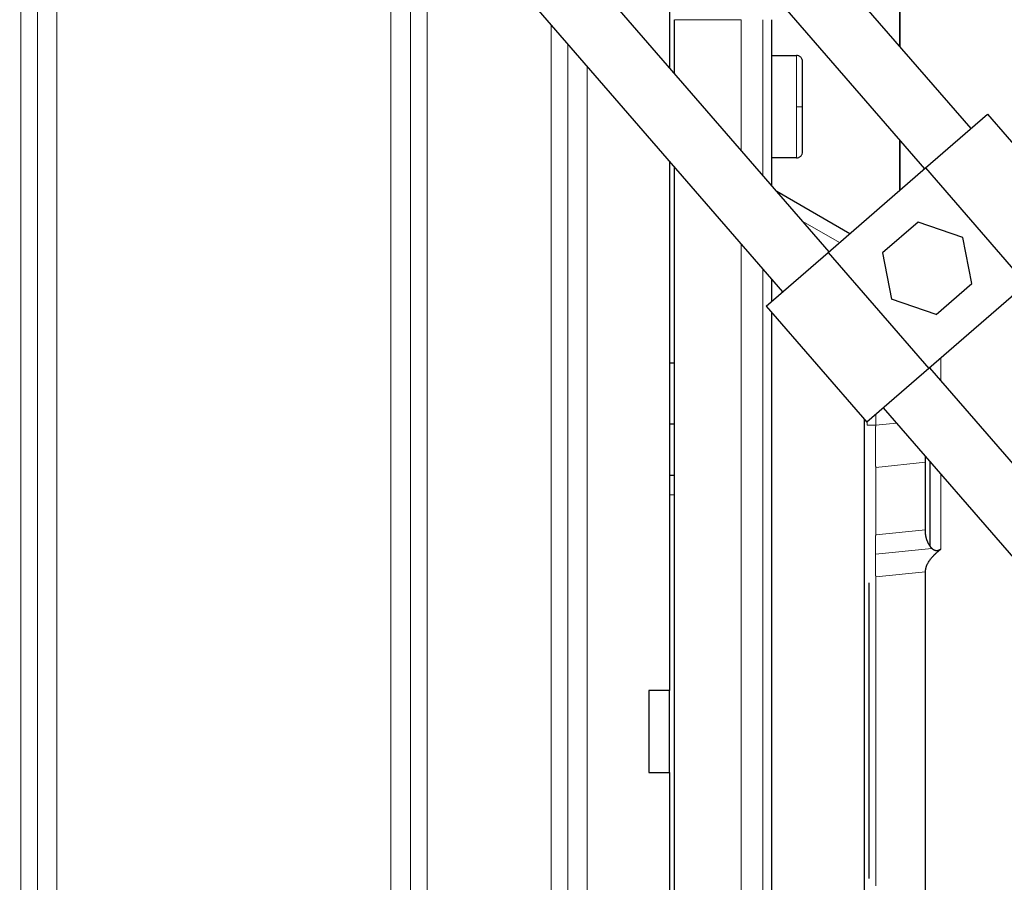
# Model space of a CAD drawing. Header units: inches. Extents: x 0 to 20790, y -12 to 14700.
# Tile 272 of 441: x 11325 to 11422, y 5858 to 5942. Entities that reach past the tile are written whole.
import ezdxf

# ---------------------------------------------------------------- set-up
doc = ezdxf.new("R2010")
doc.units = ezdxf.units.IN
doc.layers.add('1', color=7, linetype='Continuous', true_color=0xffffff)
doc.layers.add('254', color=7, linetype='Continuous', true_color=0xffffff)
doc.styles.add('latin_extended', font='simplex.shx')
doc.dimstyles.get("Standard").update_dxf_attribs({"dimtxt": 0.18, "dimasz": 0.18, "dimexe": 0.18, "dimexo": 0.0625, "dimgap": 0.09, "dimtad": 0, "dimtih": 1, "dimtoh": 1, "dimdec": 4, "dimzin": 0, "dimdsep": 46, "dimtxsty": 'Standard', "dimcen": 0.09, "dimadec": 0, "dimazin": 0, "dimtfac": 1, "dimtdec": 4, "dimtofl": 0, "dimtmove": 0, "dimatfit": 3, "dimfxl": 1, "dimtolj": 1, "dimtzin": 0, "dimarcsym": 0})

# ---------------------------------------------------------------- blocks, each defined once
blk = doc.blocks.new('_U11')
at = {"layer": '254', "color": 3, "linetype": 'Continuous', "lineweight": 13, "transparency": 16777216}
for p, q in [((10901.101, 7050.296), (12182.342, 7050.296)), ((12147.342, 6927.796), (12147.342, 4741.296)), ((10073.31, 4618.796), (12182.342, 4618.796))]:
    blk.add_line(p, q, dxfattribs=at)
at = {"layer": '254', "color": 3, "transparency": 16777216}
for points in [[(12167.758, 6927.796), (12126.925, 6927.796), (12147.342, 7050.296)], [(12126.925, 4741.296), (12167.758, 4741.296), (12147.342, 4618.796)]]:
    blk.add_solid(points, dxfattribs=at)
at = {"layer": 'Defpoints', "color": 0, "transparency": 16777216}
for p in [(10866.101, 7050.296), (10038.31, 4618.796), (12147.342, 4618.796)]:
    blk.add_point(p, dxfattribs=at)
at = {"layer": '254', "color": 2, "lineweight": 13, "transparency": 16777216, "insert": (11963.592, 5507.86), "char_height": 122.5, "attachment_point": 1, "rotation": 90, "style": 'latin_extended'}
blk.add_mtext('\\A1;2432', dxfattribs=at)

msp = doc.modelspace()

# ---------------------------------------------------------------- linework, layer by layer
at = {"layer": '1', "color": 2, "linetype": 'Continuous', "lineweight": 25}
for p, q in [((11372.071, 5975.745), (11413.719, 5927.737)), ((11418.252, 5931.668), (11380.013, 5975.746)), ((11404.393, 5919.643), (11370.993, 5958.144)), ((11411.31, 5956.684), (11411.31, 5939.66)), ((11411.31, 5939.666), (11411.31, 5956.678)), ((11366.46, 5954.212), (11399.861, 5915.712)), ((11388.81, 5943.796), (11388.81, 5937.605)), ((11389.31, 5937.03), (11389.31, 5942.296)), ((11398.81, 5926.079), (11398.81, 5942.296)), ((11398.81, 5938.796), (11401.21, 5938.796)), ((11401.81, 5933.796), (11401.81, 5938.196)), ((11401.81, 5929.396), (11401.81, 5933.796)), ((11413.815, 5927.818), (11419.858, 5933.061)), ((11419.858, 5933.061), (11429.688, 5921.73)), ((11411.31, 5930.506), (11411.31, 5925.635)), ((11411.31, 5925.641), (11411.31, 5930.505)), ((11388.81, 5928.449), (11388.81, 5876.796)), ((11401.21, 5928.796), (11398.81, 5928.796)), ((11389.31, 5798.796), (11389.31, 5927.873)), ((11404.297, 5919.561), (11413.815, 5927.818)), ((11413.815, 5927.818), (11423.645, 5916.488)), ((11406.42, 5921.403), (11399.301, 5925.513)), ((11413.098, 5922.541), (11409.623, 5919.527)), ((11417.446, 5921.039), (11413.098, 5922.541)), ((11418.319, 5916.523), (11417.446, 5921.039)), ((11398.254, 5914.319), (11404.297, 5919.561)), ((11404.297, 5919.561), (11414.127, 5908.231)), ((11409.623, 5919.527), (11410.496, 5915.01)), ((11398.81, 5914.801), (11398.81, 5916.922)), ((11423.645, 5916.488), (11414.127, 5908.231)), ((11414.844, 5913.508), (11418.319, 5916.523)), ((11414.844, 5913.508), (11410.496, 5915.01)), ((11398.254, 5914.319), (11408.084, 5902.988)), ((11398.81, 5798.796), (11398.81, 5913.677)), ((11388.81, 5908.796), (11389.31, 5908.796)), ((11414.127, 5908.231), (11408.084, 5902.988)), ((11448.247, 5869.093), (11414.221, 5908.314)), ((11414.249, 5908.282), (11414.249, 5908.337)), ((11409.689, 5904.383), (11443.714, 5865.161)), ((11407.81, 5903.304), (11407.81, 5827.189)), ((11389.31, 5902.796), (11388.81, 5902.796)), ((11413.81, 5892.286), (11413.81, 5899.632)), ((11414.249, 5890.903), (11414.249, 5899.126)), ((11389.31, 5897.796), (11388.81, 5897.796)), ((11413.81, 5857.208), (11413.81, 5888.385)), ((11408.31, 5858.428), (11408.31, 5887.309)), ((11388.81, 5876.796), (11386.81, 5876.796)), ((11386.81, 5876.796), (11386.81, 5868.796)), ((11388.81, 5868.796), (11388.81, 5876.796)), ((11386.81, 5868.796), (11388.81, 5868.796)), ((11388.81, 5868.796), (11388.81, 5797.296))]:
    msp.add_line(p, q, dxfattribs=at)
at = {"layer": '1', "color": 110, "linetype": 'Continuous', "lineweight": 13}
for p, q in [((11325.475, 5943.796), (11325.475, 5797.296)), ((11327.098, 5797.296), (11327.098, 5943.796)), ((11329.011, 5797.296), (11329.011, 5943.796)), ((11361.609, 5943.796), (11361.609, 5797.296)), ((11363.522, 5943.796), (11363.522, 5797.296)), ((11365.144, 5797.296), (11365.144, 5943.796)), ((11377.255, 5941.768), (11377.255, 5797.296)), ((11389.31, 5942.296), (11395.81, 5942.296)), ((11395.81, 5942.296), (11395.81, 5929.536)), ((11397.931, 5942.296), (11397.931, 5927.09)), ((11378.878, 5797.296), (11378.878, 5939.898)), ((11401.21, 5938.796), (11401.21, 5933.796)), ((11380.791, 5797.296), (11380.791, 5937.692)), ((11401.21, 5933.796), (11401.21, 5928.796)), ((11401.21, 5933.796), (11401.81, 5933.796)), ((11405.416, 5920.532), (11401.823, 5922.606)), ((11395.81, 5920.379), (11395.81, 5798.796)), ((11397.931, 5917.935), (11397.931, 5798.796)), ((11415.31, 5907.059), (11415.31, 5909.257)), ((11408.946, 5903.737), (11408.946, 5902.704)), ((11408.128, 5903.026), (11408.128, 5902.704)), ((11410.964, 5902.913), (11408.946, 5902.704)), ((11413.81, 5899.092), (11408.946, 5898.588)), ((11408.946, 5898.588), (11408.946, 5891.998)), ((11415.31, 5890.599), (11415.31, 5897.904)), ((11388.81, 5895.893), (11389.31, 5895.893)), ((11413.81, 5892.501), (11408.946, 5891.998)), ((11408.918, 5890.107), (11414.426, 5890.677)), ((11413.81, 5888.385), (11408.946, 5887.882)), ((11408.946, 5887.882), (11408.946, 5857.711))]:
    msp.add_line(p, q, dxfattribs=at)
at = {"layer": '1', "color": 2, "linetype": 'Continuous', "lineweight": 25}
for points, knots in [([(11401.81, 5938.196), (11401.809, 5938.275), (11401.788, 5938.387), (11401.715, 5938.528), (11401.637, 5938.624), (11401.541, 5938.702), (11401.401, 5938.774), (11401.288, 5938.796), (11401.21, 5938.796)], [0, 0, 0, 0, 0.239457, 0.368361, 0.5, 0.631639, 0.760543, 1, 1, 1, 1]), ([(11401.21, 5928.796), (11401.288, 5928.797), (11401.401, 5928.819), (11401.541, 5928.891), (11401.637, 5928.969), (11401.715, 5929.065), (11401.788, 5929.206), (11401.809, 5929.318), (11401.81, 5929.396)], [0, 0, 0, 0, 0.239457, 0.368361, 0.5, 0.631639, 0.760543, 1, 1, 1, 1]), ([(11414.252, 5890.903), (11414.247, 5890.911), (11414.237, 5890.926), (11414.222, 5890.949), (11414.208, 5890.972), (11414.193, 5890.995), (11414.18, 5891.018), (11414.166, 5891.042), (11414.152, 5891.065), (11414.139, 5891.088), (11414.126, 5891.111), (11414.114, 5891.135), (11414.101, 5891.158), (11414.089, 5891.181), (11414.077, 5891.205), (11414.066, 5891.228), (11414.054, 5891.252), (11414.043, 5891.276), (11414.032, 5891.299), (11414.022, 5891.323), (11414.011, 5891.347), (11414.001, 5891.37), (11413.991, 5891.394), (11413.982, 5891.418), (11413.972, 5891.442), (11413.963, 5891.466), (11413.954, 5891.49), (11413.946, 5891.514), (11413.937, 5891.537), (11413.929, 5891.561), (11413.922, 5891.585), (11413.914, 5891.61), (11413.907, 5891.634), (11413.9, 5891.658), (11413.893, 5891.682), (11413.887, 5891.706), (11413.88, 5891.73), (11413.874, 5891.754), (11413.869, 5891.778), (11413.863, 5891.802), (11413.858, 5891.827), (11413.853, 5891.851), (11413.848, 5891.875), (11413.844, 5891.899), (11413.84, 5891.923), (11413.836, 5891.948), (11413.832, 5891.972), (11413.829, 5891.996), (11413.826, 5892.02), (11413.823, 5892.044), (11413.821, 5892.069), (11413.818, 5892.093), (11413.816, 5892.117), (11413.815, 5892.141), (11413.813, 5892.165), (11413.812, 5892.189), (11413.811, 5892.214), (11413.81, 5892.238), (11413.81, 5892.262), (11413.81, 5892.278), (11413.81, 5892.286)], [0, 0, 0, 0, 0.017211, 0.034404, 0.051579, 0.068738, 0.085881, 0.10301, 0.120126, 0.13723, 0.154322, 0.171404, 0.188478, 0.205543, 0.222602, 0.239655, 0.256703, 0.273748, 0.29079, 0.307831, 0.324871, 0.341912, 0.358954, 0.376, 0.393049, 0.410103, 0.427163, 0.44423, 0.461304, 0.478388, 0.495482, 0.512587, 0.529704, 0.546834, 0.563979, 0.581138, 0.598314, 0.615506, 0.632717, 0.649947, 0.667197, 0.684468, 0.701761, 0.719077, 0.736417, 0.753781, 0.771172, 0.788589, 0.806034, 0.823507, 0.841009, 0.858542, 0.876106, 0.893702, 0.911332, 0.928994, 0.946692, 0.964425, 0.982194, 1, 1, 1, 1]), ([(11414.426, 5890.677), (11414.422, 5890.681), (11414.414, 5890.69), (11414.402, 5890.703), (11414.39, 5890.716), (11414.379, 5890.73), (11414.367, 5890.744), (11414.355, 5890.758), (11414.343, 5890.773), (11414.331, 5890.788), (11414.319, 5890.803), (11414.308, 5890.819), (11414.296, 5890.835), (11414.284, 5890.851), (11414.272, 5890.868), (11414.261, 5890.885), (11414.253, 5890.896), (11414.249, 5890.902)], [0, 0, 0, 0, 0.060162, 0.121207, 0.183147, 0.245992, 0.309753, 0.374441, 0.440066, 0.506639, 0.574169, 0.642667, 0.712142, 0.782603, 0.854061, 0.926523, 1, 1, 1, 1]), ([(11413.81, 5888.385), (11413.81, 5888.392), (11413.81, 5888.404), (11413.81, 5888.422), (11413.811, 5888.441), (11413.812, 5888.459), (11413.813, 5888.478), (11413.814, 5888.496), (11413.816, 5888.515), (11413.817, 5888.533), (11413.819, 5888.552), (11413.821, 5888.571), (11413.824, 5888.589), (11413.826, 5888.608), (11413.829, 5888.627), (11413.832, 5888.645), (11413.836, 5888.664), (11413.839, 5888.683), (11413.843, 5888.702), (11413.847, 5888.721), (11413.851, 5888.739), (11413.856, 5888.758), (11413.861, 5888.777), (11413.866, 5888.796), (11413.871, 5888.815), (11413.876, 5888.834), (11413.882, 5888.853), (11413.888, 5888.872), (11413.894, 5888.891), (11413.9, 5888.91), (11413.907, 5888.929), (11413.914, 5888.948), (11413.921, 5888.967), (11413.928, 5888.986), (11413.935, 5889.005), (11413.943, 5889.024), (11413.969, 5889.087), (11414.02, 5889.194), (11414.103, 5889.344), (11414.2, 5889.495), (11414.286, 5889.611), (11414.352, 5889.695), (11414.395, 5889.747), (11414.439, 5889.799), (11414.485, 5889.851), (11414.533, 5889.904), (11414.583, 5889.957), (11414.634, 5890.01), (11414.687, 5890.063), (11414.741, 5890.116), (11414.798, 5890.169), (11414.856, 5890.222), (11414.916, 5890.276), (11414.977, 5890.33), (11415.04, 5890.384), (11415.105, 5890.437), (11415.172, 5890.492), (11415.24, 5890.546), (11415.287, 5890.581), (11415.31, 5890.599)], [0, 0, 0, 0, 0.00666, 0.013331, 0.020013, 0.026706, 0.033413, 0.040133, 0.046868, 0.053619, 0.060386, 0.067171, 0.073974, 0.080796, 0.087638, 0.094501, 0.101387, 0.108294, 0.115225, 0.122181, 0.129162, 0.136169, 0.143202, 0.150263, 0.157353, 0.164471, 0.17162, 0.178799, 0.18601, 0.193253, 0.200528, 0.207838, 0.215181, 0.22256, 0.229975, 0.237426, 0.244914, 0.304001, 0.365812, 0.430588, 0.498541, 0.522413, 0.546727, 0.571489, 0.596706, 0.622382, 0.648523, 0.675134, 0.702219, 0.729782, 0.757828, 0.78636, 0.815383, 0.8449, 0.874914, 0.905427, 0.936445, 0.967968, 1, 1, 1, 1]), ([(11415.31, 5890.599), (11415.305, 5890.596), (11415.296, 5890.589), (11415.282, 5890.579), (11415.269, 5890.569), (11415.255, 5890.56), (11415.241, 5890.551), (11415.228, 5890.542), (11415.214, 5890.534), (11415.201, 5890.526), (11415.187, 5890.518), (11415.174, 5890.51), (11415.16, 5890.503), (11415.147, 5890.497), (11415.133, 5890.49), (11415.12, 5890.484), (11415.107, 5890.479), (11415.093, 5890.473), (11415.08, 5890.468), (11415.067, 5890.464), (11415.054, 5890.459), (11415.04, 5890.455), (11415.027, 5890.452), (11415.014, 5890.448), (11415.001, 5890.446), (11414.988, 5890.443), (11414.975, 5890.441), (11414.962, 5890.439), (11414.949, 5890.437), (11414.936, 5890.436), (11414.923, 5890.435), (11414.91, 5890.435), (11414.897, 5890.435), (11414.884, 5890.435), (11414.872, 5890.435), (11414.859, 5890.436), (11414.846, 5890.437), (11414.833, 5890.439), (11414.821, 5890.441), (11414.808, 5890.443), (11414.795, 5890.446), (11414.778, 5890.45), (11414.756, 5890.456), (11414.73, 5890.465), (11414.704, 5890.475), (11414.678, 5890.486), (11414.653, 5890.499), (11414.627, 5890.514), (11414.601, 5890.529), (11414.576, 5890.546), (11414.55, 5890.565), (11414.525, 5890.585), (11414.5, 5890.606), (11414.475, 5890.628), (11414.451, 5890.652), (11414.434, 5890.669), (11414.426, 5890.677)], [0, 0, 0, 0, 0.016462, 0.03271, 0.048747, 0.064579, 0.08021, 0.095644, 0.110886, 0.125942, 0.140817, 0.155516, 0.170045, 0.184411, 0.19862, 0.212678, 0.226592, 0.24037, 0.254019, 0.267547, 0.28096, 0.294268, 0.307479, 0.320601, 0.333642, 0.346612, 0.35952, 0.372375, 0.385185, 0.397961, 0.410712, 0.423447, 0.436176, 0.448909, 0.461654, 0.474421, 0.487221, 0.500061, 0.512951, 0.525901, 0.538919, 0.552014, 0.579677, 0.607795, 0.636432, 0.66565, 0.695504, 0.726047, 0.757324, 0.789381, 0.822255, 0.855983, 0.890595, 0.926119, 0.96258, 1, 1, 1, 1])]:
    msp.add_open_spline(points, degree=3, knots=knots, dxfattribs=at)
at = {"layer": '1', "color": 110, "linetype": 'Continuous', "lineweight": 13}
msp.add_rational_spline([(11408.128, 5902.704), (11408.445, 5902.704), (11408.946, 5902.704)], [1, 0.875233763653, 0.856763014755], degree=2, dxfattribs=at)
for points, knots in [([(11408.946, 5902.704), (11408.946, 5902.692), (11408.945, 5902.669), (11408.944, 5902.633), (11408.944, 5902.598), (11408.943, 5902.563), (11408.942, 5902.528), (11408.941, 5902.492), (11408.941, 5902.457), (11408.94, 5902.422), (11408.939, 5902.387), (11408.938, 5902.352), (11408.938, 5902.317), (11408.937, 5902.282), (11408.936, 5902.247), (11408.936, 5902.212), (11408.935, 5902.177), (11408.934, 5902.142), (11408.934, 5902.107), (11408.933, 5902.072), (11408.932, 5902.037), (11408.932, 5902.002), (11408.931, 5901.967), (11408.931, 5901.933), (11408.93, 5901.898), (11408.93, 5901.864), (11408.929, 5901.829), (11408.929, 5901.794), (11408.928, 5901.76), (11408.928, 5901.726), (11408.927, 5901.691), (11408.927, 5901.657), (11408.926, 5901.623), (11408.926, 5901.589), (11408.925, 5901.554), (11408.925, 5901.52), (11408.924, 5901.486), (11408.924, 5901.453), (11408.924, 5901.419), (11408.923, 5901.385), (11408.923, 5901.351), (11408.923, 5901.318), (11408.922, 5901.284), (11408.922, 5901.251), (11408.922, 5901.217), (11408.921, 5901.184), (11408.921, 5901.151), (11408.921, 5901.118), (11408.92, 5901.085), (11408.92, 5901.052), (11408.92, 5901.019), (11408.92, 5900.986), (11408.92, 5900.953), (11408.919, 5900.921), (11408.919, 5900.888), (11408.919, 5900.856), (11408.919, 5900.824), (11408.919, 5900.792), (11408.919, 5900.759), (11408.918, 5900.727), (11408.918, 5900.696), (11408.918, 5900.664), (11408.918, 5900.632), (11408.918, 5900.601), (11408.918, 5900.569), (11408.918, 5900.538), (11408.918, 5900.507), (11408.918, 5900.464), (11408.918, 5900.409), (11408.918, 5900.343), (11408.918, 5900.277), (11408.918, 5900.212), (11408.919, 5900.146), (11408.919, 5900.081), (11408.919, 5900.017), (11408.92, 5899.952), (11408.92, 5899.888), (11408.921, 5899.824), (11408.922, 5899.761), (11408.922, 5899.697), (11408.923, 5899.635), (11408.924, 5899.572), (11408.925, 5899.51), (11408.926, 5899.449), (11408.927, 5899.388), (11408.928, 5899.327), (11408.929, 5899.267), (11408.93, 5899.207), (11408.931, 5899.148), (11408.932, 5899.089), (11408.934, 5899.031), (11408.935, 5898.974), (11408.936, 5898.917), (11408.938, 5898.86), (11408.939, 5898.805), (11408.941, 5898.749), (11408.943, 5898.695), (11408.944, 5898.641), (11408.946, 5898.606), (11408.946, 5898.588)], [0, 0, 0, 0, 0.007708, 0.015414, 0.023118, 0.03082, 0.03852, 0.046217, 0.053912, 0.061605, 0.069294, 0.076981, 0.084665, 0.092346, 0.100024, 0.107698, 0.115369, 0.123036, 0.1307, 0.13836, 0.146016, 0.153668, 0.161316, 0.16896, 0.176599, 0.184234, 0.191865, 0.19949, 0.207111, 0.214727, 0.222338, 0.229944, 0.237544, 0.24514, 0.252729, 0.260313, 0.267892, 0.275464, 0.283031, 0.290592, 0.298146, 0.305694, 0.313236, 0.320772, 0.328301, 0.335823, 0.343338, 0.350847, 0.358348, 0.365843, 0.37333, 0.38081, 0.388283, 0.395748, 0.403206, 0.410656, 0.418098, 0.425533, 0.432959, 0.440377, 0.447788, 0.45519, 0.462583, 0.469969, 0.477346, 0.484714, 0.492073, 0.499424, 0.515117, 0.53085, 0.546622, 0.562431, 0.578277, 0.59416, 0.610078, 0.62603, 0.642015, 0.658032, 0.674081, 0.69016, 0.706269, 0.722405, 0.738569, 0.754759, 0.770974, 0.787214, 0.803476, 0.81976, 0.836064, 0.852388, 0.868731, 0.885091, 0.901467, 0.917858, 0.934263, 0.950681, 0.967111, 0.983551, 1, 1, 1, 1]), ([(11408.946, 5891.998), (11408.946, 5891.988), (11408.945, 5891.969), (11408.944, 5891.941), (11408.943, 5891.912), (11408.942, 5891.883), (11408.941, 5891.853), (11408.941, 5891.824), (11408.94, 5891.794), (11408.939, 5891.765), (11408.938, 5891.735), (11408.937, 5891.705), (11408.936, 5891.674), (11408.936, 5891.644), (11408.935, 5891.613), (11408.934, 5891.583), (11408.933, 5891.552), (11408.933, 5891.521), (11408.932, 5891.489), (11408.931, 5891.458), (11408.931, 5891.426), (11408.93, 5891.395), (11408.929, 5891.363), (11408.929, 5891.331), (11408.928, 5891.299), (11408.927, 5891.267), (11408.927, 5891.234), (11408.926, 5891.202), (11408.926, 5891.169), (11408.925, 5891.136), (11408.925, 5891.103), (11408.924, 5891.07), (11408.924, 5891.037), (11408.923, 5891.004), (11408.923, 5890.971), (11408.923, 5890.937), (11408.922, 5890.904), (11408.922, 5890.87), (11408.922, 5890.836), (11408.921, 5890.802), (11408.921, 5890.768), (11408.921, 5890.734), (11408.92, 5890.7), (11408.92, 5890.666), (11408.92, 5890.631), (11408.92, 5890.597), (11408.919, 5890.562), (11408.919, 5890.528), (11408.919, 5890.493), (11408.919, 5890.458), (11408.919, 5890.423), (11408.919, 5890.389), (11408.918, 5890.354), (11408.918, 5890.318), (11408.918, 5890.283), (11408.918, 5890.248), (11408.918, 5890.213), (11408.918, 5890.178), (11408.918, 5890.142), (11408.918, 5890.119), (11408.918, 5890.107)], [0, 0, 0, 0, 0.017485, 0.034968, 0.05245, 0.06993, 0.087407, 0.104882, 0.122354, 0.139822, 0.157286, 0.174746, 0.192201, 0.209651, 0.227095, 0.244533, 0.261965, 0.27939, 0.296808, 0.314218, 0.33162, 0.349014, 0.366399, 0.383775, 0.401141, 0.418498, 0.435844, 0.453179, 0.470503, 0.487816, 0.505116, 0.522405, 0.53968, 0.556943, 0.574192, 0.591428, 0.608649, 0.625856, 0.643048, 0.660224, 0.677385, 0.69453, 0.711658, 0.72877, 0.745865, 0.762942, 0.780002, 0.797043, 0.814066, 0.83107, 0.848054, 0.86502, 0.881965, 0.89889, 0.915795, 0.932679, 0.949542, 0.966383, 0.983203, 1, 1, 1, 1]), ([(11408.918, 5890.107), (11408.918, 5890.095), (11408.918, 5890.071), (11408.918, 5890.036), (11408.918, 5890), (11408.918, 5889.964), (11408.918, 5889.928), (11408.918, 5889.892), (11408.918, 5889.855), (11408.919, 5889.819), (11408.919, 5889.782), (11408.919, 5889.746), (11408.919, 5889.709), (11408.919, 5889.672), (11408.919, 5889.635), (11408.92, 5889.598), (11408.92, 5889.56), (11408.92, 5889.523), (11408.92, 5889.485), (11408.921, 5889.448), (11408.921, 5889.41), (11408.921, 5889.372), (11408.922, 5889.334), (11408.922, 5889.296), (11408.922, 5889.258), (11408.923, 5889.22), (11408.923, 5889.182), (11408.923, 5889.143), (11408.924, 5889.105), (11408.924, 5889.066), (11408.925, 5889.027), (11408.925, 5888.989), (11408.926, 5888.95), (11408.926, 5888.911), (11408.927, 5888.872), (11408.927, 5888.833), (11408.928, 5888.794), (11408.929, 5888.755), (11408.929, 5888.715), (11408.93, 5888.676), (11408.931, 5888.637), (11408.931, 5888.597), (11408.932, 5888.558), (11408.933, 5888.518), (11408.933, 5888.479), (11408.934, 5888.439), (11408.935, 5888.4), (11408.936, 5888.36), (11408.936, 5888.32), (11408.937, 5888.28), (11408.938, 5888.241), (11408.939, 5888.201), (11408.94, 5888.161), (11408.941, 5888.121), (11408.941, 5888.081), (11408.942, 5888.041), (11408.943, 5888.001), (11408.944, 5887.962), (11408.945, 5887.922), (11408.946, 5887.895), (11408.946, 5887.882)], [0, 0, 0, 0, 0.016797, 0.033617, 0.050458, 0.067321, 0.084205, 0.10111, 0.118035, 0.13498, 0.151946, 0.16893, 0.185934, 0.202957, 0.219998, 0.237058, 0.254135, 0.27123, 0.288342, 0.30547, 0.322615, 0.339776, 0.356952, 0.374144, 0.391351, 0.408572, 0.425808, 0.443057, 0.46032, 0.477595, 0.494884, 0.512184, 0.529497, 0.546821, 0.564156, 0.581502, 0.598859, 0.616225, 0.633601, 0.650986, 0.66838, 0.685782, 0.703192, 0.72061, 0.738035, 0.755467, 0.772905, 0.790349, 0.807799, 0.825254, 0.842714, 0.860178, 0.877646, 0.895118, 0.912593, 0.93007, 0.94755, 0.965032, 0.982515, 1, 1, 1, 1])]:
    msp.add_open_spline(points, degree=3, knots=knots, dxfattribs=at)

# ---------------------------------------------------------------- dimensions: what is measured, and where the dimension line sits
at = {"layer": '254', "color": 2, "linetype": 'Continuous', "lineweight": 13}
dim = msp.add_linear_dim(base=(12147.341658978, 4618.796493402), p1=(10866.10138985, 7050.296493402), p2=(10038.309914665, 4618.796493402), angle=90, dimstyle='Standard', override={"dimscale": 35, "dimtxt": 3.5, "dimasz": 3.5, "dimexe": 1, "dimexo": 1, "dimgap": 1.75, "dimtad": 1, "dimtih": 0, "dimtoh": 0, "dimdec": 0, "dimlfac": 1, "dimzin": 8, "dimdsep": 46, "dimlunit": 2, "dimtxsty": 'latin_extended', "dimsah": 1, "dimse1": 0, "dimse2": 0, "dimsd1": 0, "dimsd2": 0, "dimclrd": 3, "dimclre": 3, "dimclrt": 2, "dimtol": 0, "dimtm": -0.1, "dimtfac": 0.714286, "dimtdec": 3, "dimtofl": 1, "dimtmove": 0, "dimtzin": 8, "dimlwd": 13, "dimlwe": 13}, dxfattribs=at)
dim.commit()
dim.dimension.update_dxf_attribs({"geometry": '_U11', "text_midpoint": (12147.341658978, 5723.693359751), "dimtype": 160})

doc.saveas('drawing.dxf')
